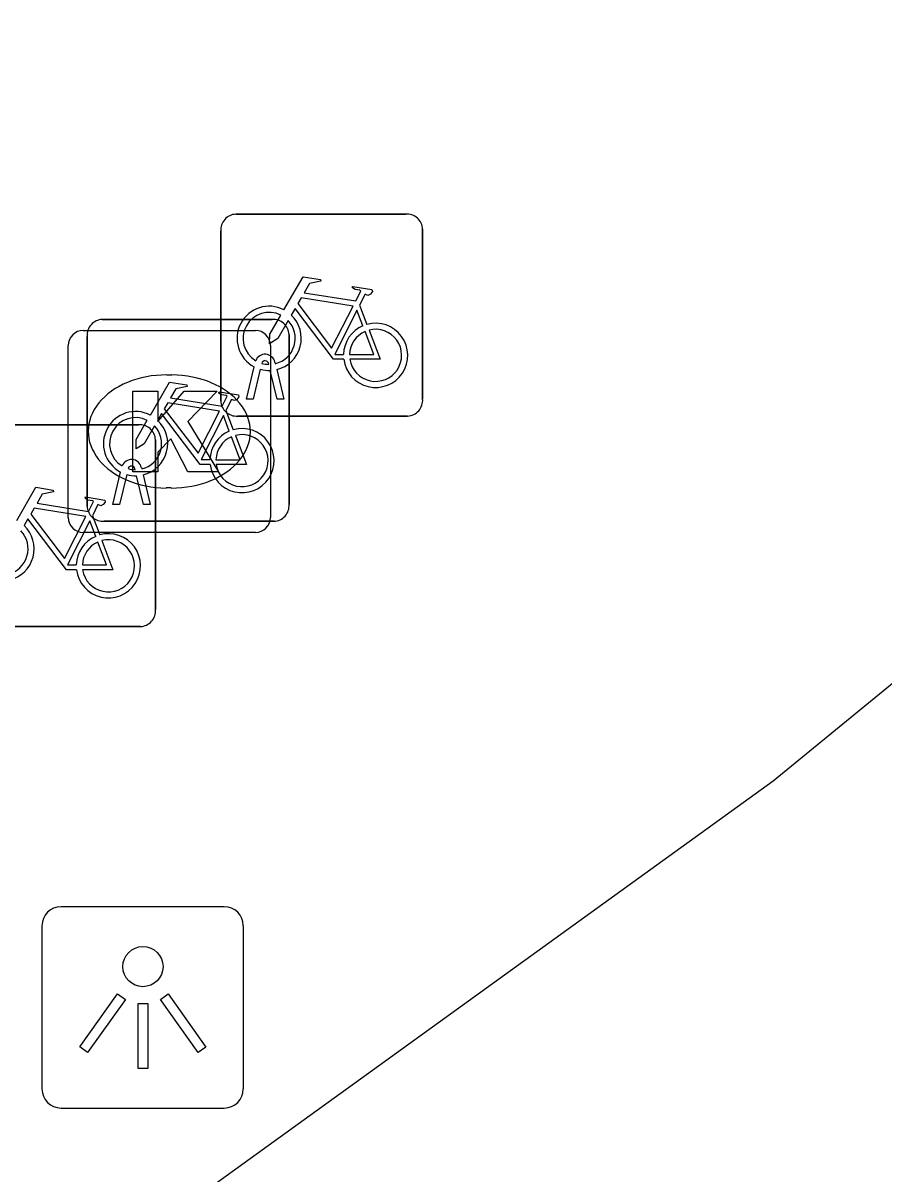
# Model space of a CAD drawing. Extents: x 161087 to 161922, y 382574 to 383873.
# Drawn here: x 161327.67 to 161331.93, y 383076.44 to 383082.13 of the extents above; entities that cross this region are included whole.
import ezdxf

# ---------------------------------------------------------------- set-up
doc = ezdxf.new("R2010")
doc.units = 0
for name, color, linetype in [('IMGEO_Fietsenrek', 7, 'Continuous'), ('IMGEO_Kolk', 7, 'Continuous'), ('IMGEO_Lichtpunt', 7, 'Continuous'), ('IMGEO_Rijbaan_lokaal_open', 7, 'Continuous')]:
    doc.layers.add(name, color=color, linetype=linetype)

msp = doc.modelspace()

# ---------------------------------------------------------------- linework, layer by layer
at = {"layer": 'IMGEO_Fietsenrek'}
for p, q in [((161328.7199, 383081.1815), (161329.5608, 383081.1815)), ((161329.5608, 383081.1815), (161328.7199, 383081.1815)), ((161328.6455, 383080.2569), (161328.6455, 383081.0978)), ((161328.6455, 383081.0978), (161328.6455, 383080.2569)), ((161329.6445, 383081.1071), (161329.6445, 383080.2662)), ((161329.6445, 383080.2662), (161329.6445, 383081.1071)), ((161329.3322, 383080.7312), (161329.3685, 383080.636)), ((161328.0589, 383080.6605), (161328.8998, 383080.6605)), ((161328.8998, 383080.6605), (161328.0589, 383080.6605)), ((161327.9845, 383079.7359), (161327.9845, 383080.5768)), ((161327.9845, 383080.5768), (161327.9845, 383079.7359)), ((161328.9835, 383080.5861), (161328.9835, 383079.7452)), ((161328.9835, 383079.7452), (161328.9835, 383080.5861)), ((161328.8829, 383080.4379), (161328.8819, 383080.4422)), ((161328.9136, 383080.4494), (161328.9154, 383080.4415)), ((161328.7725, 383080.2663), (161328.8108, 383080.4263)), ((161328.8412, 383080.4141), (161328.8059, 383080.2663)), ((161328.924, 383080.2663), (161328.8901, 383080.408)), ((161328.9224, 383080.4123), (161328.9574, 383080.2663)), ((161328.6712, 383080.2102), (161328.7075, 383080.115)), ((161328.8059, 383080.2663), (161328.7725, 383080.2663)), ((161328.9574, 383080.2663), (161328.924, 383080.2663)), ((161329.5701, 383080.1825), (161328.7292, 383080.1825)), ((161328.7292, 383080.1825), (161329.5701, 383080.1825)), ((161327.3979, 383080.1395), (161328.2388, 383080.1395)), ((161328.2388, 383080.1395), (161327.3979, 383080.1395)), ((161328.3225, 383080.0651), (161328.3225, 383079.2242)), ((161328.3225, 383079.2242), (161328.3225, 383080.0651)), ((161328.2526, 383079.9284), (161328.2544, 383079.9205)), ((161328.1115, 383079.7453), (161328.1498, 383079.9053)), ((161328.1802, 383079.8931), (161328.1449, 383079.7453)), ((161328.2219, 383079.9169), (161328.2209, 383079.9212)), ((161328.263, 383079.7453), (161328.2291, 383079.887)), ((161328.2614, 383079.8913), (161328.2964, 383079.7453)), ((161328.1449, 383079.7453), (161328.1115, 383079.7453)), ((161328.2964, 383079.7453), (161328.263, 383079.7453)), ((161328.0102, 383079.6892), (161328.0465, 383079.594)), ((161328.9091, 383079.6615), (161328.0682, 383079.6615)), ((161328.0682, 383079.6615), (161328.9091, 383079.6615)), ((161328.2481, 383079.1405), (161327.4072, 383079.1405)), ((161327.4072, 383079.1405), (161328.2481, 383079.1405))]:
    msp.add_line(p, q, dxfattribs=at)
for points in [[(161328.9581, 383080.7082), (161329.0528, 383080.8717), (161329.139, 383080.8579), (161329.1407, 383080.8492), (161329.0846, 383080.8383), (161329.0584, 383080.793), (161329.3136, 383080.7522)], [(161329.3136, 383080.7522), (161329.3386, 383080.801), (161329.3335, 383080.805), (161329.3103, 383080.8087), (161329.2976, 383080.8162), (161329.2966, 383080.8193), (161329.2988, 383080.8239), (161329.3936, 383080.8088), (161329.3959, 383080.7985), (161329.3865, 383080.7861), (161329.3741, 383080.7797), (161329.3596, 383080.7859), (161329.3322, 383080.7312)], [(161329.3007, 383080.727), (161329.0439, 383080.768), (161329.0272, 383080.7392), (161329.1942, 383080.5189), (161329.3007, 383080.727)], [(161328.9788, 383080.6557), (161328.9272, 383080.5665), (161328.8873, 383080.5405), (161328.8885, 383080.588), (161328.943, 383080.6822)], [(161329.2538, 383080.4635), (161329.2041, 383080.4636), (161329.0134, 383080.7153), (161328.9944, 383080.6825)], [(161329.3487, 383080.629), (161329.3194, 383080.7058), (161329.21, 383080.4877), (161329.2527, 383080.4876)], [(161329.2827, 383080.4875), (161329.4026, 383080.4873), (161329.3594, 383080.6009)], [(161329.3792, 383080.6078), (161329.4342, 383080.4632), (161329.2841, 383080.4635)], [(161328.2971, 383080.1872), (161328.3918, 383080.3507), (161328.478, 383080.3369), (161328.4797, 383080.3282), (161328.4236, 383080.3173), (161328.3974, 383080.272), (161328.6526, 383080.2312)], [(161328.6526, 383080.2312), (161328.6776, 383080.28), (161328.6725, 383080.284), (161328.6493, 383080.2877), (161328.6366, 383080.2952), (161328.6356, 383080.2983), (161328.6378, 383080.3029), (161328.7326, 383080.2878), (161328.7349, 383080.2775), (161328.7255, 383080.2651), (161328.7131, 383080.2587), (161328.6986, 383080.2649), (161328.6712, 383080.2102)], [(161328.6397, 383080.206), (161328.3829, 383080.247), (161328.3662, 383080.2182), (161328.5332, 383079.9979), (161328.6397, 383080.206)], [(161328.3178, 383080.1347), (161328.2662, 383080.0455), (161328.2263, 383080.0195), (161328.2275, 383080.067), (161328.282, 383080.1612)], [(161328.5928, 383079.9425), (161328.5431, 383079.9426), (161328.3524, 383080.1943), (161328.3334, 383080.1615)], [(161328.6877, 383080.108), (161328.6584, 383080.1848), (161328.549, 383079.9667), (161328.5917, 383079.9666)], [(161328.6217, 383079.9665), (161328.7416, 383079.9663), (161328.6984, 383080.0799)], [(161328.7182, 383080.0868), (161328.7732, 383079.9422), (161328.6231, 383079.9425)], [(161327.6361, 383079.6662), (161327.7308, 383079.8297), (161327.817, 383079.8159), (161327.8187, 383079.8072), (161327.7626, 383079.7963), (161327.7364, 383079.751), (161327.9916, 383079.7102)], [(161327.9916, 383079.7102), (161328.0166, 383079.759), (161328.0115, 383079.763), (161327.9883, 383079.7667), (161327.9756, 383079.7742), (161327.9746, 383079.7773), (161327.9768, 383079.7819), (161328.0716, 383079.7668), (161328.0739, 383079.7565), (161328.0645, 383079.7441), (161328.0521, 383079.7377), (161328.0376, 383079.7439), (161328.0102, 383079.6892)], [(161327.9787, 383079.685), (161327.7219, 383079.726), (161327.7052, 383079.6972), (161327.8722, 383079.4769), (161327.9787, 383079.685)], [(161327.9318, 383079.4215), (161327.8821, 383079.4216), (161327.6914, 383079.6733), (161327.6724, 383079.6405)], [(161328.0267, 383079.587), (161327.9974, 383079.6638), (161327.888, 383079.4457), (161327.9307, 383079.4456)], [(161327.9607, 383079.4455), (161328.0806, 383079.4453), (161328.0374, 383079.5589)], [(161328.0572, 383079.5658), (161328.1122, 383079.4212), (161327.9621, 383079.4215)]]:
    msp.add_lwpolyline(points, dxfattribs=at)
for centre, radius, start, end in [((161328.7232, 383081.1036), 0.0779, 92.4484, 184.2845), ((161328.7232, 383081.1036), 0.0779, 92.4484, 184.2845), ((161329.5666, 383081.1038), 0.0779, 2.4484, 94.2845), ((161329.5666, 383081.1038), 0.0779, 2.4484, 94.2845), ((161328.8851, 383080.5669), 0.159, 62.6766, 242.1369), ((161328.8851, 383080.5669), 0.129, 63.3192, 238.903), ((161328.8851, 383080.5669), 0.159, 283.5766, 46.6042), ((161328.0622, 383080.5826), 0.0779, 92.4484, 184.2845), ((161328.0622, 383080.5826), 0.0779, 92.4484, 184.2845), ((161328.9056, 383080.5828), 0.0779, 2.4484, 94.2845), ((161328.9056, 383080.5828), 0.0779, 2.4484, 94.2845), ((161328.8851, 383080.5669), 0.129, 283.6043, 43.4302), ((161329.4117, 383080.4829), 0.159, 113.3408, 178.3217), ((161329.4117, 383080.4829), 0.159, 187.0065, 105.7708), ((161329.4117, 383080.4829), 0.129, 188.6715, 104.5883), ((161329.4117, 383080.4829), 0.129, 113.923, 177.9556), ((161328.8649, 383080.4383), 0.0499, 12.8025, 158.6934), ((161328.8649, 383080.4383), 0.0174, 12.8025, 163.4502), ((161328.8851, 383080.5669), 0.129, 253.415, 269.0204), ((161328.8851, 383080.5669), 0.159, 253.9967, 271.7867), ((161328.7234, 383080.2602), 0.0779, 182.4484, 274.2845), ((161328.7234, 383080.2602), 0.0779, 182.4484, 274.2845), ((161329.5668, 383080.2604), 0.0779, 272.4484, 4.2845), ((161329.5668, 383080.2604), 0.0779, 272.4484, 4.2845), ((161328.2241, 383080.0459), 0.159, 62.6766, 242.1369), ((161328.2241, 383080.0459), 0.129, 63.3192, 238.903), ((161328.2241, 383080.0459), 0.159, 283.5766, 46.6042), ((161328.2446, 383080.0618), 0.0779, 2.4484, 94.2845), ((161328.2446, 383080.0618), 0.0779, 2.4484, 94.2845), ((161328.2241, 383080.0459), 0.129, 283.6043, 43.4302), ((161328.7507, 383079.9619), 0.159, 113.3408, 178.3217), ((161328.7507, 383079.9619), 0.159, 187.0065, 105.7708), ((161328.7507, 383079.9619), 0.129, 113.923, 177.9556), ((161328.7507, 383079.9619), 0.129, 188.6715, 104.5883), ((161328.2039, 383079.9173), 0.0499, 12.8025, 158.6934), ((161328.2039, 383079.9173), 0.0174, 12.8025, 163.4502), ((161328.2241, 383080.0459), 0.159, 253.9967, 271.7867), ((161328.2241, 383080.0459), 0.129, 253.415, 269.0204), ((161328.0624, 383079.7392), 0.0779, 182.4484, 274.2845), ((161328.0624, 383079.7392), 0.0779, 182.4484, 274.2845), ((161328.9058, 383079.7394), 0.0779, 272.4484, 4.2845), ((161328.9058, 383079.7394), 0.0779, 272.4484, 4.2845), ((161327.5631, 383079.5249), 0.159, 283.5766, 46.6042), ((161327.5631, 383079.5249), 0.129, 283.6043, 43.4302), ((161328.0897, 383079.4409), 0.159, 113.3408, 178.3217), ((161328.0897, 383079.4409), 0.159, 187.0065, 105.7708), ((161328.0897, 383079.4409), 0.129, 113.923, 177.9556), ((161328.0897, 383079.4409), 0.129, 188.6715, 104.5883), ((161328.2448, 383079.2184), 0.0779, 272.4484, 4.2845), ((161328.2448, 383079.2184), 0.0779, 272.4484, 4.2845)]:
    msp.add_arc(centre, radius, start, end, dxfattribs=at)
at = {"layer": 'IMGEO_Kolk'}
for p, q in [((161327.9649, 383080.6065), (161328.8171, 383080.6065)), ((161327.8905, 383079.6799), (161327.8905, 383080.5321)), ((161328.8915, 383080.5321), (161328.8915, 383079.6799)), ((161328.3785, 383080.3857), (161328.4035, 383080.3857)), ((161328.4005, 383079.8263), (161328.3756, 383079.8263)), ((161328.8171, 383079.6055), (161327.9649, 383079.6055))]:
    msp.add_line(p, q, dxfattribs=at)
for points in [[(161327.9649, 383080.6065), (161328.8171, 383080.6065)], [(161327.8905, 383079.6799), (161327.8905, 383080.5321)], [(161328.8915, 383080.5321), (161328.8915, 383079.6799)], [(161328.2107, 383080.306), (161328.3342, 383080.306), (161328.3342, 383080.1548), (161328.4638, 383080.306), (161328.6284, 383080.306), (161328.4823, 383080.1551), (161328.6349, 383079.906), (161328.4826, 383079.906), (161328.3983, 383080.0702), (161328.3342, 383080.0032), (161328.3342, 383079.906), (161328.2107, 383079.906), (161328.2107, 383080.306)], [(161328.8171, 383079.6055), (161327.9649, 383079.6055)]]:
    msp.add_lwpolyline(points, dxfattribs=at)
for centre, start, end in [((161327.967, 383080.53), 91.552, 178.448), ((161327.967, 383080.53), 91.552, 178.448), ((161328.815, 383080.53), 1.552, 88.448), ((161328.815, 383080.53), 1.552, 88.448), ((161327.967, 383079.682), 181.552, 268.448), ((161327.967, 383079.682), 181.552, 268.448), ((161328.815, 383079.682), 271.552, 358.448), ((161328.815, 383079.682), 271.552, 358.448)]:
    msp.add_arc(centre, 0.0765, start, end, dxfattribs=at)
for centre, major_axis, ratio, start_param, end_param in [((161328.377, 383080.106), (-0.3872, 0.002), 0.722429, 4.712389, 7.853982), ((161328.402, 383080.106), (-0.3901, 0.002), 0.717154, 1.570796, 4.712389)]:
    msp.add_ellipse(centre, major_axis=major_axis, ratio=ratio, start_param=start_param, end_param=end_param, dxfattribs=at)
at = {"layer": 'IMGEO_Lichtpunt'}
for p, q in [((161328.6626, 383077.7541), (161327.8555, 383077.7541)), ((161328.6626, 383077.7541), (161327.8555, 383077.7541)), ((161327.7608, 383077.6595), (161327.7608, 383076.8523)), ((161327.7608, 383077.6595), (161327.7608, 383076.8523)), ((161328.7573, 383076.8523), (161328.7573, 383077.6595)), ((161328.7573, 383076.8523), (161328.7573, 383077.6595)), ((161327.8555, 383076.7577), (161328.6626, 383076.7577)), ((161327.8555, 383076.7577), (161328.6626, 383076.7577))]:
    msp.add_line(p, q, dxfattribs=at)
for points in [[(161328.1352, 383077.3228), (161328.1737, 383077.2953), (161327.9864, 383077.0329), (161327.9479, 383077.0604), (161328.1352, 383077.3228)], [(161328.3466, 383077.2951), (161328.3852, 383077.3225), (161328.5719, 383077.0596), (161328.5333, 383077.0322), (161328.3466, 383077.2951)], [(161328.2367, 383077.2751), (161328.284, 383077.2751), (161328.284, 383076.9527), (161328.2367, 383076.9527), (161328.2367, 383077.2751)]]:
    msp.add_lwpolyline(points, dxfattribs=at)
msp.add_circle((161328.2604, 383077.4574), 0.0994, dxfattribs=at)
for centre, start, end in [((161327.8555, 383077.6595), 90, 180), ((161327.8555, 383077.6595), 90, 180), ((161328.6626, 383077.6595), 0, 90), ((161328.6626, 383077.6595), 0, 90), ((161327.8555, 383076.8523), 180, 270), ((161327.8555, 383076.8523), 180, 270), ((161328.6626, 383076.8523), 270, 0), ((161328.6626, 383076.8523), 270, 360)]:
    msp.add_arc(centre, 0.0946, start, end, dxfattribs=at)
at = {"layer": 'IMGEO_Rijbaan_lokaal_open'}
msp.add_lwpolyline([(161357.76, 383102.637), (161353.934, 383096.833), (161331.379, 383078.376), (161324.754, 383073.591), (161319.89, 383069.645)], dxfattribs=at)

doc.saveas('drawing.dxf')
